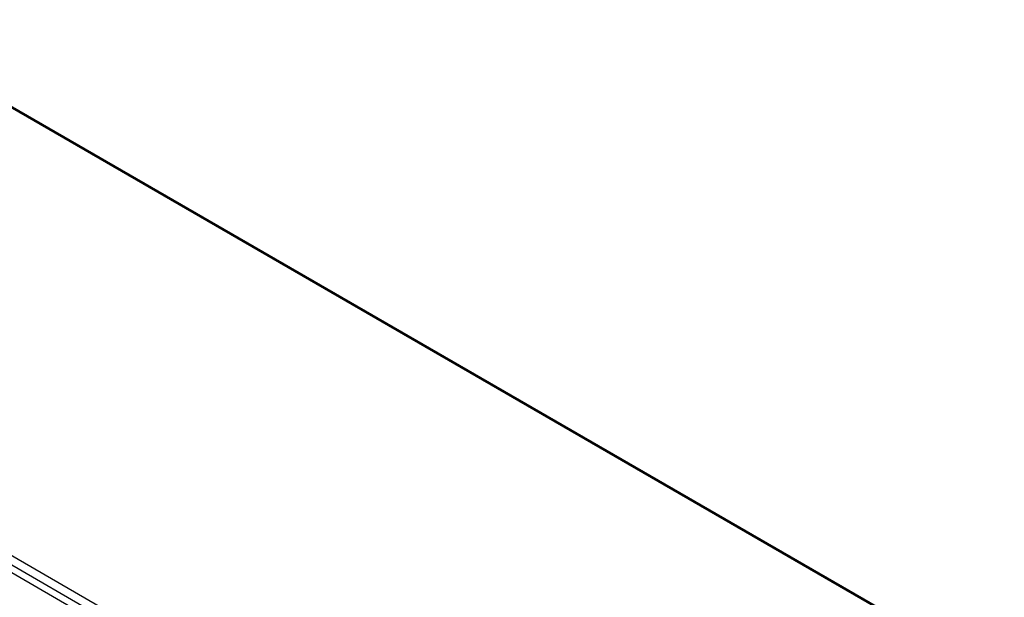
# Model space of a CAD drawing. Header units: inches. Extents: x 19 to 446, y 48 to 210.
# Tile 279 of 280: x 427 to 445, y 176 to 187. Entities that reach past the tile are written whole.
import ezdxf

# ---------------------------------------------------------------- set-up
doc = ezdxf.new("R2010")
doc.units = ezdxf.units.IN
doc.header["$MEASUREMENT"] = 0
doc.layers.add('Visible Edges(ANSI)', color=7, linetype='Continuous', lineweight=25)
doc.layers.add('Visible Tangent Edges(ANSI)', color=7, linetype='Continuous', lineweight=25)

msp = doc.modelspace()

# ---------------------------------------------------------------- linework, layer by layer
at = {"layer": 'Visible Edges(ANSI)'}
for p, q in [((416.057, 191.378), (444.622, 174.886)), ((408.945, 187.15), (438.364, 170.165))]:
    msp.add_line(p, q, dxfattribs=at)
at = {"layer": 'Visible Tangent Edges(ANSI)'}
for p, q in [((444.622, 174.853), (416.008, 191.374)), ((409.007, 187.251), (438.565, 170.185)), ((438.635, 170.306), (409.077, 187.372))]:
    msp.add_line(p, q, dxfattribs=at)

doc.saveas('drawing.dxf')
